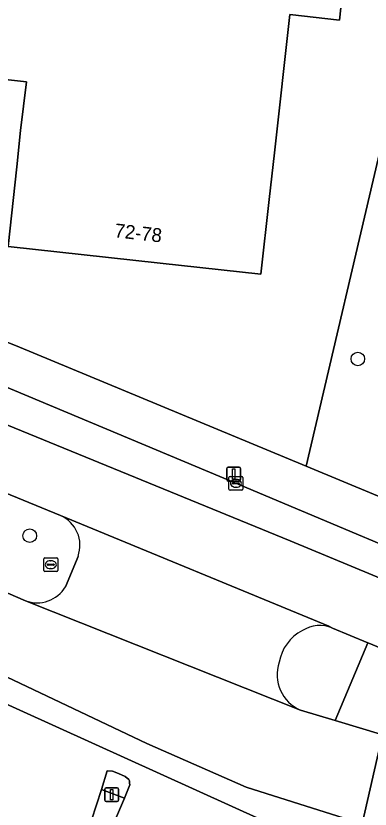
# Model space of a CAD drawing. Extents: x 163008 to 163854, y 382777 to 383982.
# Drawn here: x 163156 to 163181.5, y 383887.2 to 383944.4 of the extents above; entities that cross this region are included whole.
import ezdxf

# ---------------------------------------------------------------- set-up
doc = ezdxf.new("R2010")
doc.units = 0
for name, color, linetype in [('IMGEO_Berm_groen', 7, 'Continuous'), ('IMGEO_Boom', 7, 'Continuous'), ('IMGEO_Erf', 7, 'Continuous'), ('IMGEO_Groenvoorziening', 7, 'Continuous'), ('IMGEO_Kolk', 7, 'Continuous'), ('IMGEO_Lichtmast', 7, 'Continuous'), ('IMGEO_Pand', 7, 'Continuous'), ('IMGEO_Pand_nummerreeks', 7, 'Continuous'), ('IMGEO_Rijbaan_lokaal_gesloten', 7, 'Continuous'), ('IMGEO_Rioolput', 7, 'Continuous'), ('IMGEO_Verkeerseiland_open', 7, 'Continuous'), ('IMGEO_Voetpad_open', 7, 'Continuous')]:
    doc.layers.add(name, color=color, linetype=linetype)

msp = doc.modelspace()

# ---------------------------------------------------------------- linework, layer by layer
at = {"layer": 'IMGEO_Berm_groen'}
for points in [[(163159.181, 383908.354), (163146.631, 383913.487), (163136.989, 383916.973)], [(163136.567, 383910.738), (163140.791, 383909.061), (163156.668, 383902.2)], [(163159.549, 383903.213), (163160.454, 383905.401)], [(163181.365, 383899.164), (163178.823, 383900.225)], [(163176.509, 383894.301), (163179.018, 383893.542), (163181.365, 383899.164)]]:
    msp.add_lwpolyline(points, dxfattribs=at)
for centre, radius, start, end in [((163158.241, 383906.198), 2.352, 340.1942, 66.4463), ((163157.507, 383904.418), 2.372, 249.2941, 329.4507), ((163177.909, 383898.042), 2.366, 67.293, 122.356), ((163178.114, 383897.207), 3.193, 117.425, 170.113), ((163177.594, 383896.856), 2.775, 161.0924, 246.9956)]:
    msp.add_arc(centre, radius, start, end, dxfattribs=at)
at = {"layer": 'IMGEO_Boom'}
for centre in [(163180.645, 383919.651), (163156.973, 383906.89)]:
    msp.add_circle(centre, 0.489, dxfattribs=at)
at = {"layer": 'IMGEO_Erf'}
for points in [[(163184.828, 383944.488), (163192.198, 383963.657), (163130.778, 383970.367), (163125.854, 383970.697), (163118.509, 383970.897), (163094.915, 383970.999), (163036.247, 383970.543), (163053.933, 383937.027), (163053.953, 383936.658), (163066.661, 383937.409), (163076.906, 383937.538), (163086.987, 383937.137), (163101.44, 383935.846), (163112.282, 383934.196), (163117.29, 383933.145), (163127.258, 383930.613), (163137, 383927.725), (163146.563, 383924.32), (163155.953, 383920.628), (163176.923, 383911.904), (163182.463, 383935.631), (163183.532, 383940.207), (163183.965, 383942.062)], [(163092.273, 383946.823), (163092.67, 383950.207), (163093.41, 383950.151), (163093.867, 383954.435), (163093.118, 383954.518), (163094.521, 383967.147), (163153.558, 383960.586), (163153.934, 383963.975), (163159.838, 383963.319), (163159.805, 383963.021), (163181.165, 383960.73), (163179.421, 383944.987), (163179.324, 383944.113), (163175.734, 383944.511), (163174.624, 383934.522), (163174.246, 383931.151), (163173.644, 383925.765), (163166.37, 383926.554), (163162.651, 383926.979), (163155.415, 383927.763), (163156.033, 383933.525), (163156.31, 383936.139), (163156.736, 383939.651)]]:
    msp.add_lwpolyline(points, close=True, dxfattribs=at)
at = {"layer": 'IMGEO_Groenvoorziening'}
msp.add_lwpolyline([(163196.811, 383933.315), (163197.413, 383933.787), (163193.251, 383939.117), (163194.797, 383940.33), (163192.166, 383940.301), (163183.532, 383940.207), (163182.463, 383935.631), (163176.923, 383911.904), (163204.224, 383900.546), (163214.478, 383896.7), (163212.129, 383899.07), (163189.214, 383927.311), (163190.879, 383928.662)], close=True, dxfattribs=at)
at = {"layer": 'IMGEO_Kolk'}
for p, q in [((163171.347, 383910.247), (163171.347, 383911.099)), ((163171.422, 383911.173), (163172.274, 383911.173)), ((163171.606, 383910.667), (163171.606, 383910.679)), ((163171.649, 383910.716), (163172.047, 383910.716)), ((163171.835, 383910.953), (163171.86, 383910.953)), ((163172.09, 383910.679), (163172.09, 383910.667)), ((163172.348, 383911.099), (163172.348, 383910.247)), ((163172.274, 383910.173), (163171.422, 383910.173)), ((163172.044, 383910.63), (163171.646, 383910.63)), ((163171.858, 383910.393), (163171.833, 383910.393))]:
    msp.add_line(p, q, dxfattribs=at)
for points in [[(163171.347, 383910.247), (163171.347, 383911.099)], [(163171.422, 383911.173), (163172.274, 383911.173)], [(163172.348, 383911.099), (163172.348, 383910.247)], [(163172.274, 383910.173), (163171.422, 383910.173)]]:
    msp.add_lwpolyline(points, dxfattribs=at)
for centre, radius, start, end in [((163171.424, 383911.097), 0.0765, 91.552, 178.448), ((163171.424, 383911.097), 0.0765, 91.552, 178.448), ((163171.646, 383910.676), 0.0403, 85.8775, 175.7526), ((163171.643, 383910.666), 0.0366, 178.938, 274.7102), ((163172.047, 383910.673), 0.043, 264.8664, 352.4533), ((163172.051, 383910.678), 0.0386, 1.7309, 96.639), ((163172.272, 383911.097), 0.0765, 1.552, 88.448), ((163172.272, 383911.097), 0.0765, 1.552, 88.448), ((163171.424, 383910.249), 0.0765, 181.552, 268.448), ((163171.424, 383910.249), 0.0765, 181.552, 268.448), ((163172.272, 383910.249), 0.0765, 271.552, 358.448), ((163172.272, 383910.249), 0.0765, 271.552, 358.448)]:
    msp.add_arc(centre, radius, start, end, dxfattribs=at)
for centre, major_axis, ratio, start_param, end_param in [((163171.834, 383910.673), (-0.387, 0.002), 0.722429, 4.712389, 7.853982), ((163171.859, 383910.673), (-0.39, 0.002), 0.717154, 1.570796, 4.712389)]:
    msp.add_ellipse(centre, major_axis=major_axis, ratio=ratio, start_param=start_param, end_param=end_param, dxfattribs=at)
at = {"layer": 'IMGEO_Lichtmast'}
for p, q in [((163171.291, 383911.837), (163172.081, 383911.837)), ((163172.081, 383911.837), (163171.291, 383911.837)), ((163171.191, 383910.937), (163171.191, 383911.737)), ((163171.191, 383911.737), (163171.191, 383910.937)), ((163172.181, 383911.737), (163172.181, 383910.937)), ((163172.181, 383910.937), (163172.181, 383911.737)), ((163172.081, 383910.837), (163171.291, 383910.837)), ((163171.291, 383910.837), (163172.081, 383910.837)), ((163162.386, 383887.804), (163162.386, 383888.604)), ((163162.386, 383888.604), (163162.386, 383887.804)), ((163162.486, 383888.704), (163163.276, 383888.704)), ((163163.276, 383888.704), (163162.486, 383888.704)), ((163163.376, 383888.604), (163163.376, 383887.804)), ((163163.376, 383887.804), (163163.376, 383888.604)), ((163163.276, 383887.704), (163162.486, 383887.704)), ((163162.486, 383887.704), (163163.276, 383887.704))]:
    msp.add_line(p, q, dxfattribs=at)
for points in [[(163171.611, 383911.712), (163171.761, 383911.712), (163171.761, 383910.962), (163171.611, 383910.962), (163171.611, 383911.712)], [(163162.806, 383888.579), (163162.956, 383888.579), (163162.956, 383887.829), (163162.806, 383887.829), (163162.806, 383888.579)]]:
    msp.add_lwpolyline(points, dxfattribs=at)
for centre, start, end in [((163171.291, 383911.737), 90, 180), ((163171.291, 383911.737), 90, 180), ((163172.081, 383911.737), 0, 90), ((163172.081, 383911.737), 360, 90), ((163171.291, 383910.937), 180, 270), ((163171.291, 383910.937), 180, 270), ((163172.081, 383910.937), 270, 0), ((163172.081, 383910.937), 270, 0), ((163162.486, 383888.604), 90, 180), ((163162.486, 383888.604), 90, 180), ((163163.276, 383888.604), 0, 90), ((163163.276, 383888.604), 360, 90), ((163162.486, 383887.804), 180, 270), ((163162.486, 383887.804), 180, 270), ((163163.276, 383887.804), 270, 0), ((163163.276, 383887.804), 270, 0)]:
    msp.add_arc(centre, 0.1, start, end, dxfattribs=at)
at = {"layer": 'IMGEO_Pand'}
msp.add_lwpolyline([(163181.165, 383960.73), (163159.805, 383963.021), (163159.838, 383963.319), (163153.934, 383963.975), (163153.558, 383960.586), (163094.521, 383967.147), (163093.118, 383954.518), (163093.867, 383954.435), (163093.41, 383950.151), (163092.67, 383950.207), (163092.273, 383946.823), (163156.736, 383939.651), (163156.31, 383936.139), (163156.033, 383933.525), (163155.415, 383927.763), (163162.651, 383926.979), (163166.37, 383926.554), (163173.644, 383925.765), (163174.246, 383931.151), (163174.624, 383934.522), (163175.734, 383944.511), (163179.324, 383944.113), (163179.421, 383944.987)], close=True, dxfattribs=at)
at = {"layer": 'IMGEO_Rijbaan_lokaal_gesloten'}
for points in [[(163213.352, 383893.619), (163190.692, 383902.754), (163171.732, 383910.721), (163154.808, 383917.806), (163147.42, 383920.685), (163143.615, 383922.156), (163143.264, 383922.277), (163137.55, 383924.243), (163135.887, 383924.815), (163126.39, 383927.636), (163116.641, 383930.054)], [(163113.907, 383928.502), (163123.148, 383926.544), (163132.281, 383923.607), (163144.131, 383919.474), (163175.768, 383906.531), (163199.034, 383896.851), (163211.777, 383892.101), (163220.692, 383889.273)], [(163202.732, 383887.965), (163192.195, 383890.113), (163190.895, 383884.377), (163204.99, 383882.657), (163209.302, 383882.107), (163216.405, 383881.461), (163239.273, 383878.75), (163246.474, 383877.797), (163247.841, 383883.216), (163246.023, 383883.617), (163232.868, 383886.228), (163220.692, 383889.273), (163211.777, 383892.101), (163199.034, 383896.851), (163175.768, 383906.531), (163144.131, 383919.474)], [(163136.989, 383916.973), (163146.631, 383913.487), (163159.181, 383908.354), (163178.561, 383900.369), (163178.823, 383900.225), (163181.365, 383899.164), (163181.558, 383899.083), (163184.396, 383897.893), (163184.499, 383897.85), (163203.277, 383889.993)], [(163111.014, 383913.5), (163121.885, 383910.563), (163129.061, 383908.279), (163138.085, 383904.472), (163148.087, 383900.121), (163165.416, 383891.903), (163172.591, 383888.748), (163177.375, 383887.226), (163180.963, 383886.1), (163182.419, 383892.521), (163182.276, 383892.558), (163179.247, 383893.473), (163179.018, 383893.542), (163176.509, 383894.301), (163156.668, 383902.2), (163140.791, 383909.061), (163136.567, 383910.738)], [(163178.823, 383900.225), (163178.561, 383900.369), (163159.181, 383908.354)], [(163160.454, 383905.401), (163159.549, 383903.213)], [(163140.375, 383901.675), (163150.835, 383896.695), (163151.312, 383896.545), (163176.519, 383885.108), (163180.532, 383884.198), (163180.963, 383886.1), (163177.375, 383887.226), (163172.591, 383888.748), (163165.416, 383891.903), (163148.087, 383900.121), (163138.085, 383904.472)], [(163156.668, 383902.2), (163176.509, 383894.301)], [(163176.519, 383885.108), (163151.312, 383896.545), (163150.835, 383896.695)]]:
    msp.add_lwpolyline(points, dxfattribs=at)
for points in [[(163190.895, 383884.377), (163192.195, 383890.113), (163190.014, 383890.557), (163182.419, 383892.521), (163180.963, 383886.1)], [(163160.229, 383882.595), (163160.213, 383882.688), (163160.232, 383882.78), (163160.299, 383882.971), (163160.953, 383884.922), (163161.064, 383885.252), (163162.138, 383888.57), (163162.565, 383889.915), (163162.945, 383889.898), (163163.381, 383889.731), (163163.848, 383889.506), (163164.121, 383889.297), (163164.172, 383889.187), (163164.172, 383889.034), (163164.189, 383888.917), (163163.808, 383887.935), (163162.445, 383884.737), (163162.327, 383884.461), (163161.528, 383882.5), (163161.362, 383882.31), (163161.203, 383882.162), (163161.037, 383882.14), (163160.989, 383882.14), (163160.285, 383882.481)]]:
    msp.add_lwpolyline(points, close=True, dxfattribs=at)
for centre, radius, start, end in [((163158.241, 383906.198), 2.352, 340.1942, 66.4463), ((163157.507, 383904.418), 2.372, 249.2941, 329.4507), ((163177.909, 383898.042), 2.366, 67.293, 122.356), ((163178.114, 383897.207), 3.193, 117.425, 170.113), ((163177.594, 383896.856), 2.775, 161.0924, 246.9956)]:
    msp.add_arc(centre, radius, start, end, dxfattribs=at)
at = {"layer": 'IMGEO_Rioolput'}
for p, q in [((163157.991, 383904.373), (163157.991, 383905.225)), ((163158.066, 383905.299), (163158.918, 383905.299)), ((163158.479, 383905.079), (163158.504, 383905.079)), ((163158.992, 383905.225), (163158.992, 383904.373)), ((163158.25, 383904.793), (163158.25, 383904.805)), ((163158.688, 383904.756), (163158.29, 383904.756)), ((163158.293, 383904.842), (163158.691, 383904.842)), ((163158.502, 383904.519), (163158.477, 383904.519)), ((163158.734, 383904.805), (163158.734, 383904.793)), ((163158.918, 383904.299), (163158.066, 383904.299))]:
    msp.add_line(p, q, dxfattribs=at)
for points in [[(163157.991, 383904.373), (163157.991, 383905.225)], [(163158.066, 383905.299), (163158.918, 383905.299)], [(163158.992, 383905.225), (163158.992, 383904.373)], [(163158.918, 383904.299), (163158.066, 383904.299)]]:
    msp.add_lwpolyline(points, dxfattribs=at)
for centre, radius, start, end in [((163158.068, 383905.223), 0.0765, 91.552, 178.448), ((163158.068, 383905.223), 0.0765, 91.552, 178.448), ((163158.916, 383905.223), 0.0765, 1.552, 88.448), ((163158.916, 383905.223), 0.0765, 1.552, 88.448), ((163158.068, 383904.375), 0.0765, 181.552, 268.448), ((163158.068, 383904.375), 0.0765, 181.552, 268.448), ((163158.29, 383904.802), 0.0403, 85.8775, 175.7526), ((163158.287, 383904.792), 0.0366, 178.938, 274.7102), ((163158.691, 383904.799), 0.043, 264.8664, 352.4533), ((163158.695, 383904.804), 0.0386, 1.7309, 96.639), ((163158.916, 383904.375), 0.0765, 271.552, 358.448), ((163158.916, 383904.375), 0.0765, 271.552, 358.448)]:
    msp.add_arc(centre, radius, start, end, dxfattribs=at)
for centre, major_axis, ratio, start_param, end_param in [((163158.478, 383904.799), (-0.387, 0.002), 0.722429, 4.712389, 7.853982), ((163158.503, 383904.799), (-0.39, 0.002), 0.717154, 1.570796, 4.712389)]:
    msp.add_ellipse(centre, major_axis=major_axis, ratio=ratio, start_param=start_param, end_param=end_param, dxfattribs=at)
at = {"layer": 'IMGEO_Verkeerseiland_open'}
msp.add_lwpolyline([(163162.565, 383889.915), (163162.138, 383888.57), (163163.808, 383887.935), (163164.189, 383888.917), (163164.172, 383889.034), (163164.172, 383889.187), (163164.121, 383889.297), (163163.848, 383889.506), (163163.381, 383889.731), (163162.945, 383889.898)], close=True, dxfattribs=at)
at = {"layer": 'IMGEO_Voetpad_open'}
for points in [[(163176.923, 383911.904), (163155.953, 383920.628), (163146.563, 383924.32), (163137, 383927.725), (163127.258, 383930.613), (163117.29, 383933.145)], [(163116.641, 383930.054), (163126.39, 383927.636), (163135.887, 383924.815), (163137.55, 383924.243), (163137.712, 383924.715), (163143.426, 383922.749), (163143.264, 383922.277), (163143.615, 383922.156), (163147.42, 383920.685), (163154.808, 383917.806), (163171.732, 383910.721), (163190.692, 383902.754), (163213.352, 383893.619), (163213.922, 383893.452)], [(163215.705, 383893.861), (163217.76, 383895.458), (163217.453, 383895.584), (163227.57, 383903.26), (163225.478, 383905.724), (163216.871, 383898.414), (163214.478, 383896.7), (163204.224, 383900.546), (163176.923, 383911.904)]]:
    msp.add_lwpolyline(points, dxfattribs=at)
for points in [[(163184.499, 383897.85), (163184.396, 383897.893), (163181.558, 383899.083), (163181.365, 383899.164), (163179.018, 383893.542), (163179.247, 383893.473), (163182.276, 383892.558), (163182.419, 383892.521)], [(163163.808, 383887.935), (163162.138, 383888.57), (163161.064, 383885.252), (163160.953, 383884.922), (163162.327, 383884.461), (163162.445, 383884.737)]]:
    msp.add_lwpolyline(points, close=True, dxfattribs=at)

# ---------------------------------------------------------------- texts
at = {"layer": 'IMGEO_Pand_nummerreeks'}
msp.add_text('72-78', height=1, rotation=353.4797, dxfattribs=at).set_placement((163163.052, 383928.443))

doc.saveas('drawing.dxf')
